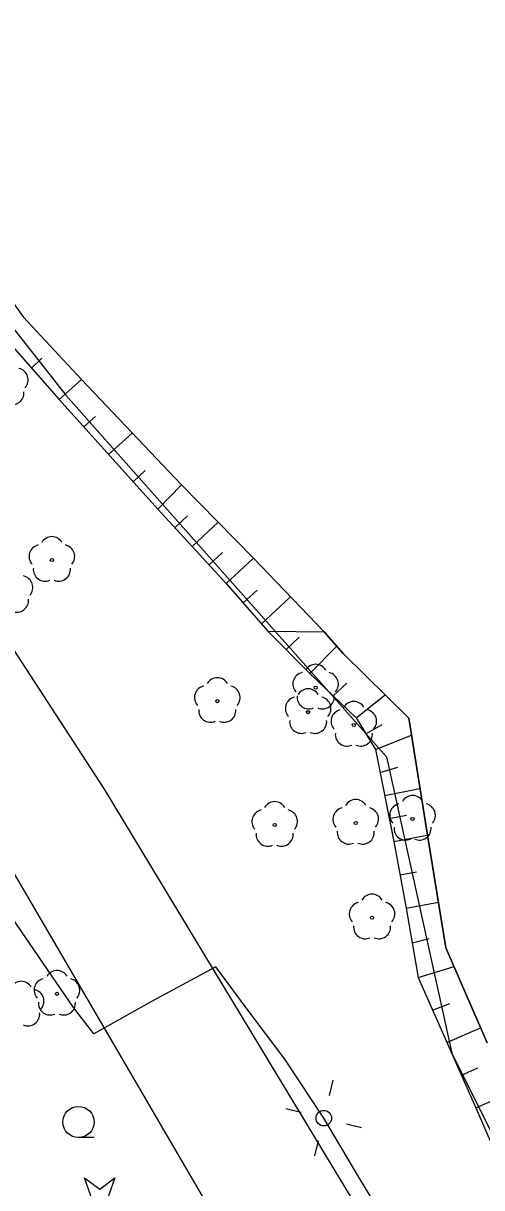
# Model space of a CAD drawing. Extents: x 6434771 to 6436222, y 5663454 to 5664782.
# Drawn here: x 6435637.37 to 6435652.07, y 5664171.8 to 5664209.13 of the extents above; entities that cross this region are included whole.
import ezdxf

# ---------------------------------------------------------------- set-up
doc = ezdxf.new("R2010")
doc.units = 0
for name, color, linetype in [('Warstwa 1', 7, 'Continuous'), ('Warstwa 10', 7, 'Continuous'), ('Warstwa 11', 7, 'Continuous'), ('Warstwa 12', 7, 'Continuous'), ('Warstwa 13', 7, 'Continuous'), ('Warstwa 2', 7, 'Continuous'), ('Warstwa 20', 7, 'Continuous'), ('Warstwa 21', 7, 'Continuous'), ('Warstwa 4', 7, 'Continuous'), ('Warstwa 5', 7, 'Continuous'), ('Warstwa 6', 7, 'Continuous'), ('Warstwa 9', 7, 'Continuous')]:
    doc.layers.add(name, color=color, linetype=linetype)

msp = doc.modelspace()

# ---------------------------------------------------------------- linework, layer by layer
at = {"layer": 'Warstwa 1'}
for p, q in [((6435629.341, 5664209.131), (6435638.728, 5664197.208)), ((6435638.728, 5664197.208), (6435649.019, 5664185.614)), ((6435649.019, 5664185.614), (6435651.114, 5664176.118)), ((6435651.114, 5664176.118), (6435661.375, 5664155.444))]:
    msp.add_line(p, q, dxfattribs=at)
at = {"layer": 'Warstwa 10'}
for p, q in [((6435637.365, 5664199.722), (6435639.238, 5664197.706)), ((6435636.742, 5664199.087), (6435638.52, 5664197.07)), ((6435637.631, 5664198.079), (6435637.966, 5664198.397)), ((6435638.52, 5664197.07), (6435639.236, 5664197.708)), ((6435639.238, 5664197.706), (6435642.442, 5664194.334)), ((6435638.52, 5664197.07), (6435641.683, 5664193.549)), ((6435639.311, 5664196.19), (6435639.681, 5664196.52)), ((6435640.101, 5664195.309), (6435640.864, 5664195.995)), ((6435640.892, 5664194.43), (6435641.273, 5664194.797)), ((6435641.683, 5664193.549), (6435642.442, 5664194.334)), ((6435642.442, 5664194.334), (6435644.751, 5664191.981)), ((6435641.683, 5664193.549), (6435643.878, 5664191.169)), ((6435642.232, 5664192.954), (6435642.631, 5664193.344)), ((6435642.781, 5664192.359), (6435643.621, 5664193.134)), ((6435643.329, 5664191.764), (6435643.757, 5664192.161)), ((6435643.878, 5664191.169), (6435644.751, 5664191.981)), ((6435644.751, 5664191.981), (6435647.023, 5664189.618)), ((6435643.878, 5664191.169), (6435645.217, 5664189.64)), ((6435644.424, 5664190.546), (6435644.865, 5664190.955)), ((6435645.01, 5664189.876), (6435645.941, 5664190.743)), ((6435645.217, 5664189.64), (6435646.562, 5664188.287)), ((6435645.217, 5664189.64), (6435647.023, 5664189.618)), ((6435645.217, 5664189.64), (6435647.023, 5664189.618)), ((6435645.803, 5664189.05), (6435646.219, 5664189.446)), ((6435647.023, 5664189.618), (6435647.634, 5664188.928)), ((6435646.562, 5664188.287), (6435647.423, 5664189.165)), ((6435647.634, 5664188.928), (6435649.736, 5664186.849)), ((6435646.562, 5664188.287), (6435648.047, 5664186.86)), ((6435647.304, 5664187.574), (6435647.751, 5664187.979)), ((6435648.047, 5664186.86), (6435648.972, 5664187.605)), ((6435648.047, 5664186.86), (6435648.665, 5664185.851)), ((6435649.736, 5664186.849), (6435650.341, 5664183.034)), ((6435648.356, 5664186.356), (6435648.876, 5664186.655)), ((6435648.665, 5664185.851), (6435649.822, 5664186.304)), ((6435648.665, 5664185.851), (6435649.255, 5664182.896)), ((6435648.813, 5664185.112), (6435649.385, 5664185.282)), ((6435648.96, 5664184.373), (6435650.092, 5664184.599)), ((6435649.107, 5664183.635), (6435649.659, 5664183.743)), ((6435649.255, 5664182.896), (6435650.329, 5664183.103)), ((6435650.341, 5664183.034), (6435650.923, 5664179.494)), ((6435649.255, 5664182.896), (6435649.65, 5664180.766)), ((6435649.453, 5664181.83), (6435649.979, 5664181.929)), ((6435649.65, 5664180.766), (6435650.684, 5664180.951)), ((6435649.65, 5664180.766), (6435650.038, 5664178.541)), ((6435649.845, 5664179.654), (6435650.389, 5664179.787)), ((6435650.923, 5664179.494), (6435652.245, 5664176.447)), ((6435650.038, 5664178.541), (6435651.186, 5664178.888)), ((6435650.038, 5664178.541), (6435651.881, 5664174.364)), ((6435650.5, 5664177.497), (6435651.055, 5664177.702)), ((6435650.96, 5664176.452), (6435652.037, 5664176.927)), ((6435651.421, 5664175.408), (6435651.953, 5664175.642)), ((6435651.881, 5664174.364), (6435652.93, 5664174.823)), ((6435651.881, 5664174.364), (6435652.969, 5664171.856))]:
    msp.add_line(p, q, dxfattribs=at)
msp.add_lwpolyline([(6435639.033, 5664171.197), (6435639.535, 5664171.544), (6435639.333, 5664172.12), (6435639.818, 5664171.75), (6435640.303, 5664172.12), (6435640.101, 5664171.544), (6435640.603, 5664171.197), (6435639.993, 5664171.211), (6435639.818, 5664170.627), (6435639.643, 5664171.211)], close=True, dxfattribs=at)
at = {"layer": 'Warstwa 11'}
for points in [[(6435633.894, 5664205.216), (6435634.977, 5664203.347), (6435636.03, 5664201.584), (6435637.365, 5664199.722), (6435639.238, 5664197.706), (6435642.442, 5664194.334), (6435644.751, 5664191.981), (6435647.023, 5664189.618)], [(6435652.245, 5664176.447), (6435650.923, 5664179.494), (6435650.341, 5664183.034), (6435649.736, 5664186.849), (6435647.634, 5664188.928), (6435647.023, 5664189.618)]]:
    msp.add_lwpolyline(points, dxfattribs=at)
for centre in [(6435638.284, 5664191.923), (6435646.745, 5664187.831), (6435643.59, 5664187.399), (6435646.506, 5664187.044), (6435647.971, 5664186.636), (6435649.855, 5664183.623), (6435645.432, 5664183.427), (6435648.033, 5664183.495), (6435648.556, 5664180.459), (6435638.446, 5664178.015)]:
    msp.add_circle(centre, 0.05, dxfattribs=at)
for centre, start, end in [((6435637.149, 5664197.697), 318.1471, 77.8529), ((6435637.012, 5664197.278), 246.1471, 5.8529), ((6435638.284, 5664192.298), 30.1471, 149.8529), ((6435637.927, 5664192.039), 102.1471, 221.8529), ((6435638.641, 5664192.039), 318.1471, 77.8529), ((6435638.064, 5664191.62), 174.1471, 293.8529), ((6435638.504, 5664191.62), 246.1471, 5.8529), ((6435637.299, 5664191.045), 318.1471, 77.8529), ((6435637.162, 5664190.626), 246.1471, 5.8529), ((6435646.745, 5664188.206), 30.1471, 149.8529), ((6435646.388, 5664187.947), 102.1471, 221.8529), ((6435647.102, 5664187.947), 318.1471, 77.8529), ((6435643.233, 5664187.515), 102.1471, 221.8529), ((6435643.59, 5664187.774), 30.1471, 149.8529), ((6435643.947, 5664187.515), 318.1471, 77.8529), ((6435646.506, 5664187.419), 30.1471, 149.8529), ((6435646.149, 5664187.16), 102.1471, 221.8529), ((6435646.525, 5664187.528), 174.1471, 293.8529), ((6435646.965, 5664187.528), 246.1471, 5.8529), ((6435646.863, 5664187.16), 318.1471, 77.8529), ((6435643.37, 5664187.096), 174.1471, 293.8529), ((6435643.81, 5664187.096), 246.1471, 5.8529), ((6435647.614, 5664186.752), 102.1471, 221.8529), ((6435647.971, 5664187.011), 30.1471, 149.8529), ((6435648.328, 5664186.752), 318.1471, 77.8529), ((6435646.286, 5664186.741), 174.1471, 293.8529), ((6435646.726, 5664186.741), 246.1471, 5.8529), ((6435647.751, 5664186.333), 174.1471, 293.8529), ((6435648.191, 5664186.333), 246.1471, 5.8529), ((6435645.432, 5664183.802), 30.1471, 149.8529), ((6435648.033, 5664183.87), 30.1471, 149.8529), ((6435649.498, 5664183.739), 102.1471, 221.8529), ((6435649.855, 5664183.998), 30.1471, 149.8529), ((6435650.212, 5664183.739), 318.1471, 77.8529), ((6435645.075, 5664183.543), 102.1471, 221.8529), ((6435645.789, 5664183.543), 318.1471, 77.8529), ((6435647.676, 5664183.611), 102.1471, 221.8529), ((6435648.39, 5664183.611), 318.1471, 77.8529), ((6435649.635, 5664183.32), 174.1471, 293.8529), ((6435650.075, 5664183.32), 246.1471, 5.8529), ((6435645.212, 5664183.124), 174.1471, 293.8529), ((6435645.652, 5664183.124), 246.1471, 5.8529), ((6435647.813, 5664183.192), 174.1471, 293.8529), ((6435648.253, 5664183.192), 246.1471, 5.8529), ((6435648.556, 5664180.834), 30.1471, 149.8529), ((6435648.199, 5664180.575), 102.1471, 221.8529), ((6435648.913, 5664180.575), 318.1471, 77.8529), ((6435648.336, 5664180.156), 174.1471, 293.8529), ((6435648.776, 5664180.156), 246.1471, 5.8529), ((6435638.089, 5664178.131), 102.1471, 221.8529), ((6435638.446, 5664178.39), 30.1471, 149.8529), ((6435638.803, 5664178.131), 318.1471, 77.8529), ((6435638.226, 5664177.712), 174.1471, 293.8529), ((6435638.666, 5664177.712), 246.1471, 5.8529)]:
    msp.add_arc(centre, 0.375, start, end, dxfattribs=at)
at = {"layer": 'Warstwa 12'}
msp.add_lwpolyline([(6435653.049, 5664165.613), (6435651.792, 5664166.195), (6435650.996, 5664167.468), (6435649.533, 5664169.826), (6435648.134, 5664172.133), (6435647.008, 5664174.03), (6435645.758, 5664175.924), (6435644.515, 5664177.564), (6435643.541, 5664178.883), (6435641.498, 5664177.779), (6435639.63, 5664176.731), (6435638.982, 5664177.577), (6435636.87, 5664180.652), (6435634.377, 5664184.275), (6435631.911, 5664187.808), (6435630.475, 5664189.817)], dxfattribs=at)
at = {"layer": 'Warstwa 13'}
for centre, start, end in [((6435637.299, 5664178.042), 30.1471, 149.8529), ((6435637.656, 5664177.783), 318.0487, 77.9523), ((6435637.519, 5664177.364), 246.2771, 5.6877)]:
    msp.add_arc(centre, 0.375, start, end, dxfattribs=at)
at = {"layer": 'Warstwa 2'}
msp.add_circle((6435647.008, 5664174.03), 0.25, dxfattribs=at)
at = {"layer": 'Warstwa 20'}
for p, q in [((6435636.742, 5664199.087), (6435638.52, 5664197.07)), ((6435638.52, 5664197.07), (6435641.683, 5664193.549)), ((6435641.683, 5664193.549), (6435643.878, 5664191.169)), ((6435643.878, 5664191.169), (6435645.217, 5664189.64)), ((6435645.217, 5664189.64), (6435646.562, 5664188.287)), ((6435646.562, 5664188.287), (6435648.047, 5664186.86)), ((6435648.047, 5664186.86), (6435648.665, 5664185.851)), ((6435648.665, 5664185.851), (6435649.255, 5664182.896)), ((6435649.255, 5664182.896), (6435649.65, 5664180.766)), ((6435649.65, 5664180.766), (6435650.038, 5664178.541)), ((6435650.038, 5664178.541), (6435651.881, 5664174.364)), ((6435651.881, 5664174.364), (6435652.969, 5664171.856))]:
    msp.add_line(p, q, dxfattribs=at)
at = {"layer": 'Warstwa 21'}
for p, q in [((6435637.365, 5664199.722), (6435639.238, 5664197.706)), ((6435639.238, 5664197.706), (6435642.442, 5664194.334)), ((6435642.442, 5664194.334), (6435644.751, 5664191.981)), ((6435644.751, 5664191.981), (6435647.023, 5664189.618)), ((6435647.023, 5664189.618), (6435647.634, 5664188.928)), ((6435647.634, 5664188.928), (6435649.736, 5664186.849)), ((6435649.736, 5664186.849), (6435650.341, 5664183.034)), ((6435650.341, 5664183.034), (6435650.923, 5664179.494)), ((6435650.923, 5664179.494), (6435652.245, 5664176.447))]:
    msp.add_line(p, q, dxfattribs=at)
at = {"layer": 'Warstwa 4'}
for points in [[(6435647.189, 5664174.758), (6435647.309, 5664175.243)], [(6435646.28, 5664174.211), (6435645.795, 5664174.331)], [(6435647.736, 5664173.849), (6435648.221, 5664173.729)], [(6435646.827, 5664173.302), (6435646.707, 5664172.817)]]:
    msp.add_lwpolyline(points, dxfattribs=at)
at = {"layer": 'Warstwa 5'}
msp.add_line((6435636.779, 5664182.371), (6435644.294, 5664169.5), dxfattribs=at)
at = {"layer": 'Warstwa 6'}
msp.add_line((6435639.637, 5664173.406), (6435639.137, 5664173.406), dxfattribs=at)
msp.add_circle((6435639.137, 5664173.906), 0.5, dxfattribs=at)
at = {"layer": 'Warstwa 9'}
for p, q in [((6435636.596, 5664189.743), (6435639.965, 5664184.573)), ((6435639.965, 5664184.573), (6435647.888, 5664171.477)), ((6435636.779, 5664182.371), (6435644.294, 5664169.5))]:
    msp.add_line(p, q, dxfattribs=at)

doc.saveas('drawing.dxf')
